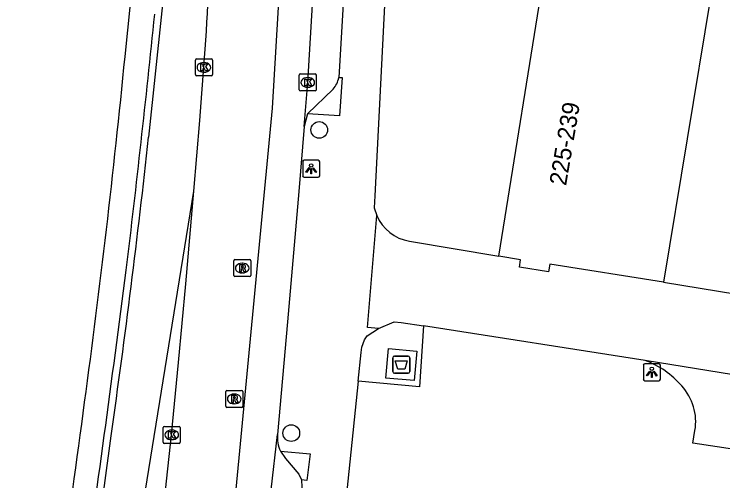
# Model space of a CAD drawing. Extents: x 163010 to 163853, y 382793 to 383982.
# Drawn here: x 163176.13 to 163217.64, y 383109.07 to 383136.42 of the extents above; entities that cross this region are included whole.
import ezdxf

# ---------------------------------------------------------------- set-up
doc = ezdxf.new("R2010")
doc.units = 0
for name, color, linetype in [('IMGEO_Afval_apart_plaats', 7, 'Continuous'), ('IMGEO_Boom', 7, 'Continuous'), ('IMGEO_Fietspad_gesloten', 7, 'Continuous'), ('IMGEO_Haag', 7, 'Continuous'), ('IMGEO_Kolk', 7, 'Continuous'), ('IMGEO_Lichtpunt', 7, 'Continuous'), ('IMGEO_Muur', 7, 'Continuous'), ('IMGEO_Pand', 7, 'Continuous'), ('IMGEO_Pand_nummerreeks', 7, 'Continuous'), ('IMGEO_Parkeervlak_open', 7, 'Continuous'), ('IMGEO_Rijbaan_lokaal_gesloten', 7, 'Continuous'), ('IMGEO_Rijbaan_lokaal_open', 7, 'Continuous'), ('IMGEO_Rijbaan_regionaal_gesloten', 7, 'Continuous'), ('IMGEO_Rioolput', 7, 'Continuous'), ('IMGEO_Voetpad_gesloten', 7, 'Continuous'), ('IMGEO_Voetpad_open', 7, 'Continuous')]:
    doc.layers.add(name, color=color, linetype=linetype)

msp = doc.modelspace()

# ---------------------------------------------------------------- linework, layer by layer
at = {"layer": 'IMGEO_Afval_apart_plaats'}
for p, q in [((163198.408, 383116.378), (163199.198, 383116.378)), ((163199.198, 383116.378), (163198.408, 383116.378)), ((163198.308, 383115.478), (163198.308, 383116.278)), ((163198.308, 383116.278), (163198.308, 383115.478)), ((163199.298, 383116.278), (163199.298, 383115.478)), ((163199.298, 383115.478), (163199.298, 383116.278)), ((163199.198, 383115.378), (163198.408, 383115.378)), ((163198.408, 383115.378), (163199.198, 383115.378))]:
    msp.add_line(p, q, dxfattribs=at)
msp.add_lwpolyline([(163198.451, 383116.092), (163199.155, 383116.092), (163199.006, 383115.622), (163198.6, 383115.622), (163198.451, 383116.092)], dxfattribs=at)
for centre, start, end in [((163198.408, 383116.278), 90, 180), ((163198.408, 383116.278), 90, 180), ((163199.198, 383116.278), 0, 90), ((163199.198, 383116.278), 360, 90), ((163198.408, 383115.478), 180, 270), ((163198.408, 383115.478), 180, 270), ((163199.198, 383115.478), 270, 0), ((163199.198, 383115.478), 270, 0)]:
    msp.add_arc(centre, 0.1, start, end, dxfattribs=at)
at = {"layer": 'IMGEO_Boom'}
for centre in [(163193.999, 383129.633), (163192.362, 383111.863)]:
    msp.add_circle(centre, 0.489, dxfattribs=at)
at = {"layer": 'IMGEO_Fietspad_gesloten'}
for points in [[(163193.122, 383129.841), (163193.325, 383132.421), (163194.112, 383145.494)], [(163193.122, 383129.841), (163192.799, 383126.031), (163192.137, 383118.381), (163191.556, 383111.789)], [(163189.965, 383097.523), (163191.189, 383108.548), (163191.556, 383111.789)]]:
    msp.add_lwpolyline(points, dxfattribs=at)
at = {"layer": 'IMGEO_Haag'}
msp.add_lwpolyline([(163176.129, 383060.902), (163186.656, 383126.053)], dxfattribs=at)
at = {"layer": 'IMGEO_Kolk'}
for p, q in [((163186.816, 383133.801), (163187.668, 383133.801)), ((163186.741, 383132.875), (163186.741, 383133.727)), ((163187.229, 383133.581), (163187.254, 383133.581)), ((163187.742, 383133.727), (163187.742, 383132.875)), ((163187.252, 383133.021), (163187.227, 383133.021)), ((163187.668, 383132.801), (163186.816, 383132.801)), ((163192.826, 383131.994), (163192.826, 383132.846)), ((163192.901, 383132.92), (163193.753, 383132.92)), ((163193.314, 383132.7), (163193.339, 383132.7)), ((163193.827, 383132.846), (163193.827, 383131.994)), ((163193.337, 383132.14), (163193.312, 383132.14)), ((163193.753, 383131.92), (163192.901, 383131.92)), ((163184.932, 383112.261), (163185.784, 383112.261)), ((163184.857, 383111.335), (163184.857, 383112.187)), ((163185.345, 383112.041), (163185.37, 383112.041)), ((163185.858, 383112.187), (163185.858, 383111.335)), ((163185.368, 383111.481), (163185.343, 383111.481)), ((163185.784, 383111.261), (163184.932, 383111.261))]:
    msp.add_line(p, q, dxfattribs=at)
for points in [[(163186.816, 383133.801), (163187.668, 383133.801)], [(163186.741, 383132.875), (163186.741, 383133.727)], [(163187.062, 383133.501), (163187.185, 383133.501), (163187.185, 383133.35), (163187.315, 383133.501), (163187.479, 383133.501), (163187.333, 383133.35), (163187.486, 383133.101), (163187.334, 383133.101), (163187.249, 383133.265), (163187.185, 383133.198), (163187.185, 383133.101), (163187.062, 383133.101), (163187.062, 383133.501)], [(163187.742, 383133.727), (163187.742, 383132.875)], [(163187.668, 383132.801), (163186.816, 383132.801)], [(163192.826, 383131.994), (163192.826, 383132.846)], [(163192.901, 383132.92), (163193.753, 383132.92)], [(163193.147, 383132.62), (163193.27, 383132.62), (163193.27, 383132.469), (163193.4, 383132.62), (163193.564, 383132.62), (163193.418, 383132.469), (163193.571, 383132.22), (163193.419, 383132.22), (163193.334, 383132.384), (163193.27, 383132.317), (163193.27, 383132.22), (163193.147, 383132.22), (163193.147, 383132.62)], [(163193.827, 383132.846), (163193.827, 383131.994)], [(163193.753, 383131.92), (163192.901, 383131.92)], [(163184.932, 383112.261), (163185.784, 383112.261)], [(163184.857, 383111.335), (163184.857, 383112.187)], [(163185.178, 383111.961), (163185.301, 383111.961), (163185.301, 383111.81), (163185.431, 383111.961), (163185.595, 383111.961), (163185.449, 383111.81), (163185.602, 383111.561), (163185.45, 383111.561), (163185.365, 383111.725), (163185.301, 383111.658), (163185.301, 383111.561), (163185.178, 383111.561), (163185.178, 383111.961)], [(163185.858, 383112.187), (163185.858, 383111.335)], [(163185.784, 383111.261), (163184.932, 383111.261)]]:
    msp.add_lwpolyline(points, dxfattribs=at)
for centre, start, end in [((163186.818, 383133.725), 91.552, 178.448), ((163186.818, 383133.725), 91.552, 178.448), ((163187.666, 383133.725), 1.552, 88.448), ((163187.666, 383133.725), 1.552, 88.448), ((163186.818, 383132.877), 181.552, 268.448), ((163186.818, 383132.877), 181.552, 268.448), ((163187.666, 383132.877), 271.552, 358.448), ((163187.666, 383132.877), 271.552, 358.448), ((163192.903, 383132.844), 91.552, 178.448), ((163192.903, 383132.844), 91.552, 178.448), ((163193.751, 383132.844), 1.552, 88.448), ((163193.751, 383132.844), 1.552, 88.448), ((163192.903, 383131.996), 181.552, 268.448), ((163192.903, 383131.996), 181.552, 268.448), ((163193.751, 383131.996), 271.552, 358.448), ((163193.751, 383131.996), 271.552, 358.448), ((163184.934, 383112.185), 91.552, 178.448), ((163184.934, 383112.185), 91.552, 178.448), ((163185.782, 383112.185), 1.552, 88.448), ((163185.782, 383112.185), 1.552, 88.448), ((163184.934, 383111.337), 181.552, 268.448), ((163184.934, 383111.337), 181.552, 268.448), ((163185.782, 383111.337), 271.552, 358.448), ((163185.782, 383111.337), 271.552, 358.448)]:
    msp.add_arc(centre, 0.0765, start, end, dxfattribs=at)
for centre, major_axis, ratio, start_param, end_param in [((163187.228, 383133.301), (-0.387, 0.002), 0.722429, 4.712389, 7.853982), ((163187.253, 383133.301), (-0.39, 0.002), 0.717154, 1.570796, 4.712389), ((163193.313, 383132.42), (-0.387, 0.002), 0.722429, 4.712389, 7.853982), ((163193.338, 383132.42), (-0.39, 0.002), 0.717154, 1.570796, 4.712389), ((163185.344, 383111.761), (-0.387, 0.002), 0.722429, 4.712389, 7.853982), ((163185.369, 383111.761), (-0.39, 0.002), 0.717154, 1.570796, 4.712389)]:
    msp.add_ellipse(centre, major_axis=major_axis, ratio=ratio, start_param=start_param, end_param=end_param, dxfattribs=at)
at = {"layer": 'IMGEO_Lichtpunt'}
for p, q in [((163193.027, 383127.76), (163193.027, 383126.953)), ((163193.027, 383127.76), (163193.027, 383126.953)), ((163193.929, 383127.855), (163193.121, 383127.855)), ((163193.929, 383127.855), (163193.121, 383127.855)), ((163194.023, 383126.953), (163194.023, 383127.76)), ((163194.023, 383126.953), (163194.023, 383127.76)), ((163193.121, 383126.859), (163193.929, 383126.859)), ((163193.121, 383126.859), (163193.929, 383126.859)), ((163212.981, 383115.839), (163212.981, 383115.032)), ((163212.981, 383115.839), (163212.981, 383115.032)), ((163213.883, 383115.934), (163213.075, 383115.934)), ((163213.883, 383115.934), (163213.075, 383115.934)), ((163213.977, 383115.032), (163213.977, 383115.839)), ((163213.977, 383115.032), (163213.977, 383115.839)), ((163213.075, 383114.938), (163213.883, 383114.938)), ((163213.075, 383114.938), (163213.883, 383114.938))]:
    msp.add_line(p, q, dxfattribs=at)
for points in [[(163193.401, 383127.424), (163193.44, 383127.396), (163193.252, 383127.134), (163193.214, 383127.161), (163193.401, 383127.424)], [(163193.503, 383127.376), (163193.55, 383127.376), (163193.55, 383127.054), (163193.503, 383127.054), (163193.503, 383127.376)], [(163193.613, 383127.396), (163193.651, 383127.423), (163193.838, 383127.161), (163193.799, 383127.133), (163193.613, 383127.396)], [(163213.355, 383115.503), (163213.394, 383115.475), (163213.206, 383115.213), (163213.168, 383115.24), (163213.355, 383115.503)], [(163213.457, 383115.455), (163213.504, 383115.455), (163213.504, 383115.133), (163213.457, 383115.133), (163213.457, 383115.455)], [(163213.567, 383115.475), (163213.605, 383115.502), (163213.792, 383115.24), (163213.753, 383115.212), (163213.567, 383115.475)]]:
    msp.add_lwpolyline(points, dxfattribs=at)
for centre in [(163193.526, 383127.558), (163213.48, 383115.637)]:
    msp.add_circle(centre, 0.0994, dxfattribs=at)
for centre, start, end in [((163193.121, 383127.76), 90, 180), ((163193.121, 383127.76), 90, 180), ((163193.929, 383127.76), 0, 90), ((163193.929, 383127.76), 0, 90), ((163193.121, 383126.953), 180, 270), ((163193.121, 383126.953), 180, 270), ((163193.929, 383126.953), 270, 0), ((163193.929, 383126.953), 270, 360), ((163213.075, 383115.839), 90, 180), ((163213.075, 383115.839), 90, 180), ((163213.883, 383115.839), 0, 90), ((163213.883, 383115.839), 0, 90), ((163213.075, 383115.032), 180, 270), ((163213.075, 383115.032), 180, 270), ((163213.883, 383115.032), 270, 0), ((163213.883, 383115.032), 270, 360)]:
    msp.add_arc(centre, 0.0946, start, end, dxfattribs=at)
at = {"layer": 'IMGEO_Muur'}
msp.add_lwpolyline([(163186.07, 383149.646), (163185.518, 383143.667), (163184, 383129.221)], dxfattribs=at)
for centre, radius, start, end in [((162278.871, 383229.476), 910.264, 353.18211, 354.132478), ((162686.573, 383182.567), 500.279, 351.85672, 353.87876), ((161264.689, 383371.891), 1934.295, 351.980351, 352.559763), ((162206.008, 383241.675), 984.418, 351.322355, 352.413116)]:
    msp.add_arc(centre, radius, start, end, dxfattribs=at)
at = {"layer": 'IMGEO_Pand'}
for points in [[(163204.521, 383122.228), (163207.226, 383139.131)], [(163216.934, 383137.536), (163214.17, 383120.709)], [(163214.17, 383120.709), (163207.496, 383121.777), (163207.423, 383121.315), (163205.718, 383121.588), (163205.788, 383122.025), (163204.521, 383122.228)]]:
    msp.add_lwpolyline(points, dxfattribs=at)
at = {"layer": 'IMGEO_Parkeervlak_open'}
for points in [[(163194.805, 383132.025), (163193.312, 383130.587)], [(163191.72, 383110.816), (163192.014, 383110.37), (163192.802, 383109.45), (163192.955, 383109.136)]]:
    msp.add_lwpolyline(points, dxfattribs=at)
msp.add_arc((163193.775, 383132.955), 1.388, 317.9217, 349.8214, dxfattribs=at)
at = {"layer": 'IMGEO_Rijbaan_lokaal_gesloten'}
for points in [[(163195.025, 383213.387), (163195.659, 383206.771), (163194.656, 383191.361), (163192.885, 383158.536), (163191.232, 383130.905), (163188.871, 383106.11), (163187.218, 383088.753), (163186.864, 383085.328), (163186.864, 383060.867)], [(163186.656, 383126.053), (163186.997, 383130.196)], [(163183.088, 383091.543), (163184.56, 383104.506), (163185.35, 383111.765), (163185.753, 383116.011), (163186.175, 383120.606), (163186.656, 383126.053)]]:
    msp.add_lwpolyline(points, dxfattribs=at)
msp.add_arc((162978.428, 383148.285), 209.352, 355.04318, 357.33776, dxfattribs=at)
at = {"layer": 'IMGEO_Rijbaan_lokaal_open'}
for points in [[(163197.474, 383117.995), (163196.816, 383118.047), (163197.371, 383124.615)], [(163199.276, 383123.117), (163204.521, 383122.228)], [(163214.17, 383120.709), (163233.721, 383117.514)], [(163197.474, 383117.995), (163198.387, 383118.397), (163198.8, 383118.358), (163200.113, 383118.152)], [(163213.087, 383116.121), (163200.113, 383118.152)], [(163232.95, 383112.902), (163213.087, 383116.121)], [(163220.415, 383110.598), (163215.882, 383111.28), (163216.001, 383112.013)]]:
    msp.add_lwpolyline(points, dxfattribs=at)
for centre, radius, start, end in [((163199.702, 383125.619), 2.538, 203.2982, 260.3422), ((163211.315, 383111.302), 5.135, 40.3783, 69.8176), ((163212.994, 383112.545), 3.054, 349.97, 43.0059)]:
    msp.add_arc(centre, radius, start, end, dxfattribs=at)
at = {"layer": 'IMGEO_Rijbaan_regionaal_gesloten'}
msp.add_lwpolyline([(163182.624, 383133.933), (163183.266, 383140.329), (163184.047, 383148.266), (163184.967, 383157.803), (163186.173, 383170.577), (163187.156, 383181.123), (163187.876, 383188.79), (163188.658, 383196.759), (163189.205, 383202.753)], dxfattribs=at)
for centre, radius, start, end in [((162627.384, 383188.538), 557.918, 352.28856, 354.38334), ((161782.082, 383300.585), 1410.613, 351.546131, 352.385741)]:
    msp.add_arc(centre, radius, start, end, dxfattribs=at)
at = {"layer": 'IMGEO_Rioolput'}
for p, q in [((163188.987, 383121.112), (163188.987, 383121.964)), ((163189.062, 383122.038), (163189.914, 383122.038)), ((163189.475, 383121.818), (163189.5, 383121.818)), ((163189.988, 383121.964), (163189.988, 383121.112)), ((163189.914, 383121.038), (163189.062, 383121.038)), ((163189.498, 383121.258), (163189.473, 383121.258)), ((163188.517, 383113.443), (163188.517, 383114.295)), ((163188.592, 383114.369), (163189.444, 383114.369)), ((163189.518, 383114.295), (163189.518, 383113.443)), ((163189.005, 383114.149), (163189.03, 383114.149)), ((163189.028, 383113.589), (163189.003, 383113.589)), ((163189.444, 383113.369), (163188.592, 383113.369))]:
    msp.add_line(p, q, dxfattribs=at)
for points in [[(163188.987, 383121.112), (163188.987, 383121.964)], [(163189.062, 383122.038), (163189.914, 383122.038)], [(163189.988, 383121.964), (163189.988, 383121.112)], [(163189.576, 383121.736), (163189.324, 383121.738), (163189.324, 383121.338)], [(163189.324, 383121.338), (163189.448, 383121.338), (163189.448, 383121.5), (163189.459, 383121.5)], [(163189.502, 383121.657), (163189.448, 383121.657), (163189.448, 383121.576)], [(163189.448, 383121.576), (163189.5, 383121.576)], [(163189.506, 383121.471), (163189.577, 383121.338), (163189.717, 383121.338), (163189.652, 383121.464)], [(163189.914, 383121.038), (163189.062, 383121.038)], [(163188.517, 383113.443), (163188.517, 383114.295)], [(163188.592, 383114.369), (163189.444, 383114.369)], [(163189.518, 383114.295), (163189.518, 383113.443)], [(163189.106, 383114.067), (163188.854, 383114.069), (163188.854, 383113.669)], [(163189.032, 383113.988), (163188.978, 383113.988), (163188.978, 383113.907)], [(163188.978, 383113.907), (163189.03, 383113.907)], [(163188.854, 383113.669), (163188.978, 383113.669), (163188.978, 383113.831), (163188.989, 383113.831)], [(163189.036, 383113.802), (163189.107, 383113.669), (163189.247, 383113.669), (163189.182, 383113.795)], [(163189.444, 383113.369), (163188.592, 383113.369)]]:
    msp.add_lwpolyline(points, dxfattribs=at)
for centre, radius, start, end in [((163189.064, 383121.962), 0.0765, 91.552, 178.448), ((163189.064, 383121.962), 0.0765, 91.552, 178.448), ((163189.912, 383121.962), 0.0765, 1.552, 88.448), ((163189.912, 383121.962), 0.0765, 1.552, 88.448), ((163189.458, 383121.447), 0.0533, 26.0293, 88.6989), ((163189.484, 383121.765), 0.19, 274.7715, 282.9687), ((163189.508, 383121.561), 0.0964, 77.0061, 93.1865), ((163189.522, 383121.618), 0.0378, 276.6634, 79.6772), ((163189.575, 383121.626), 0.109, 350.3612, 89.416), ((163189.573, 383121.626), 0.112, 277.5842, 350.9817), ((163189.557, 383121.411), 0.108, 29.5134, 73.7905), ((163189.064, 383121.114), 0.0765, 181.552, 268.448), ((163189.064, 383121.114), 0.0765, 181.552, 268.448), ((163189.912, 383121.114), 0.0765, 271.552, 358.448), ((163189.912, 383121.114), 0.0765, 271.552, 358.448), ((163188.594, 383114.293), 0.0765, 91.552, 178.448), ((163188.594, 383114.293), 0.0765, 91.552, 178.448), ((163189.442, 383114.293), 0.0765, 1.552, 88.448), ((163189.442, 383114.293), 0.0765, 1.552, 88.448), ((163189.014, 383114.096), 0.19, 274.7715, 282.9687), ((163189.038, 383113.892), 0.0964, 77.0061, 93.1865), ((163189.052, 383113.949), 0.0378, 276.6634, 79.6772), ((163189.105, 383113.957), 0.109, 350.3612, 89.416), ((163189.103, 383113.957), 0.112, 277.5842, 350.9817), ((163188.988, 383113.778), 0.0533, 26.0293, 88.6989), ((163189.087, 383113.742), 0.108, 29.5134, 73.7905), ((163188.594, 383113.445), 0.0765, 181.552, 268.448), ((163188.594, 383113.445), 0.0765, 181.552, 268.448), ((163189.442, 383113.445), 0.0765, 271.552, 358.448), ((163189.442, 383113.445), 0.0765, 271.552, 358.448)]:
    msp.add_arc(centre, radius, start, end, dxfattribs=at)
for centre, major_axis, ratio, start_param, end_param in [((163189.474, 383121.538), (-0.387, 0.002), 0.722429, 4.712389, 7.853982), ((163189.499, 383121.538), (-0.39, 0.002), 0.717154, 1.570796, 4.712389), ((163189.004, 383113.869), (-0.387, 0.002), 0.722429, 4.712389, 7.853982), ((163189.029, 383113.869), (-0.39, 0.002), 0.717154, 1.570796, 4.712389)]:
    msp.add_ellipse(centre, major_axis=major_axis, ratio=ratio, start_param=start_param, end_param=end_param, dxfattribs=at)
at = {"layer": 'IMGEO_Voetpad_gesloten'}
msp.add_lwpolyline([(163199.561, 383114.94), (163197.891, 383115.089), (163198.045, 383116.815), (163199.715, 383116.666), (163199.561, 383114.94)], dxfattribs=at)
at = {"layer": 'IMGEO_Voetpad_open'}
for points in [[(163199.441, 383180.416), (163199.246, 383170.83), (163198.433, 383148.882), (163197.257, 383125.77), (163197.222, 383125.079), (163197.371, 383124.615)], [(163195.644, 383143.117), (163195.681, 383143.019), (163195.731, 383142.688), (163195.141, 383132.71)], [(163195.141, 383132.71), (163195.341, 383132.704), (163195.187, 383130.457), (163193.312, 383130.587)], [(163193.312, 383130.587), (163193.122, 383129.841)], [(163200.113, 383118.152), (163199.871, 383114.58), (163196.282, 383114.913)], [(163196.282, 383114.913), (163196.46, 383116.593), (163196.5, 383116.896), (163196.563, 383117.115), (163196.658, 383117.327), (163196.811, 383117.57), (163197.474, 383117.995)], [(163196.282, 383114.913), (163192.827, 383081.438), (163193.185, 383077.161), (163194.113, 383072.68), (163195.651, 383068.334)], [(163191.72, 383110.816), (163193.458, 383110.66), (163193.275, 383109.087), (163192.955, 383109.136)], [(163192.955, 383109.136), (163192.98, 383108.697), (163192.087, 383100.384), (163191.955, 383099.985)]]:
    msp.add_lwpolyline(points, dxfattribs=at)
msp.add_arc((163193.396, 383111.599), 1.85, 174.1016, 205.0331, dxfattribs=at)

# ---------------------------------------------------------------- texts
at = {"layer": 'IMGEO_Pand_nummerreeks'}
msp.add_text('225-239', height=1, rotation=80.3718, dxfattribs=at).set_placement((163208.453, 383126.329))

doc.saveas('drawing.dxf')
